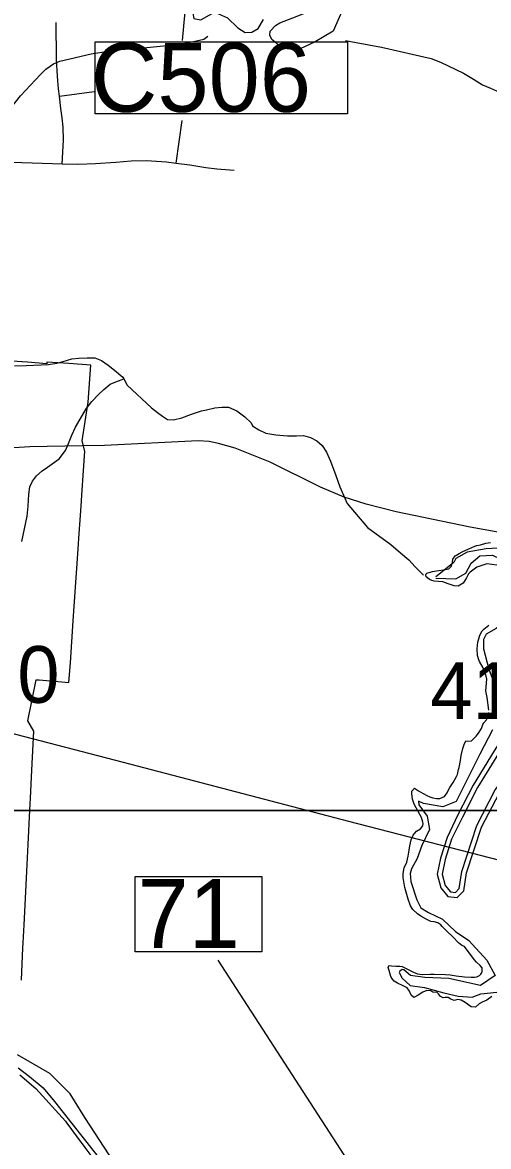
# Model space of a CAD drawing. Extents: x 1662474 to 1856135, y 779280 to 917889.
# Drawn here: x 1719329 to 1721698, y 824881 to 830593 of the extents above; entities that cross this region are included whole.
import ezdxf

# ---------------------------------------------------------------- set-up
doc = ezdxf.new("R2010")
doc.units = 0
for name, color, linetype in [('Cogo Default Point CELL', 7, 'Continuous'), ('Exist Boundary Political City Limit New', 7, 'Continuous'), ('Exist Boundary Political City Limit New Hole', 7, 'Continuous'), ('Exist Hydrographic Island Shore', 7, 'Continuous'), ('Exist Hydrographic Lake Shore', 7, 'Continuous'), ('Exist Hydrographic Misc Water Feature', 7, 'Continuous'), ('Exist Hydrographic Pond Under 1500 Sq Ft', 7, 'Continuous'), ('Exist Road Non-System Type 51', 7, 'Continuous'), ('Exist Road Secondary Structure Standard Bridge Number Label', 7, 'Continuous'), ('Exist Road Secondary Type 51 Attributed', 7, 'Continuous'), ('Exist Utilities Electrical Transmission Line', 7, 'Continuous'), ('Exist Vertical Profile Horizontal Axis Label Major', 7, 'Continuous'), ('Map Preparation Boundary City Limit Buffer Line', 7, 'Continuous'), ('Map Preparation Inset Cut Line', 7, 'Continuous'), ('Old_Level_44', 7, 'Continuous')]:
    doc.layers.add(name, color=color, linetype=linetype)

msp = doc.modelspace()

# ---------------------------------------------------------------- linework, layer by layer
at = {"layer": 'Exist Boundary Political City Limit New'}
msp.add_lwpolyline([(1719315.9, 825244.6), (1719397.1, 825175.9), (1719546.9, 825009.6), (1719554, 825000), (1719602.4, 824935.2), (1719646.4, 824876.2), (1719742.4, 824747.6), (1719896.1, 824543.8), (1720000, 824433.9), (1720179, 824244.4), (1720457.6, 823965.8), (1720565.8, 823861.8), (1720707.1, 823728.7), (1720806.9, 823658), (1720948.4, 823612.2), (1721179.4, 823574.5)], dxfattribs=at)
at = {"layer": 'Exist Boundary Political City Limit New Hole'}
for points in [[(1719323.1, 825726.8), (1719331.4, 825890.7), (1719332.5, 825915.2), (1719337.1, 826006.8), (1719343.9, 826141.1), (1719350.8, 826279.6), (1719357.5, 826415.5), (1719366.1, 826589.4), (1719369.2, 826650.2), (1719376.4, 826793.9), (1719386.2, 826990.9), (1719355.5, 827044.4), (1719399.2, 827252.3), (1719414.5, 827251.6), (1719565.4, 827238.9), (1719572.2, 827337.8), (1719587, 827551.9), (1719598.9, 827723.8), (1719607.1, 827843.6), (1719612.2, 827918.2), (1719617.6, 827996.1), (1719622.2, 828063.5), (1719627.2, 828136.6), (1719632.8, 828215.8), (1719638, 828291.3), (1719646.4, 828414.3), (1719631.6, 828467.6), (1719663.6, 828662.8), (1719676.5, 828851), (1719563.8, 828859.2), (1719452.4, 828867.2), (1719453, 828858.7), (1719354.2, 828865.8), (1719275.6, 828871.5)], [(1721179.4, 823574.5), (1721099.2, 823697.6), (1720902.1, 823741.4), (1720792.6, 823796.1), (1720656.5, 823914.4), (1720503.1, 824056.8), (1720333.4, 824237.4), (1720026.6, 824554.9), (1719795, 824798.7), (1719645.5, 825027.3), (1719572.1, 825148.3), (1719468, 825252.3), (1719304.1, 825346.5)], [(1719315.9, 825244.6), (1719397.1, 825175.9), (1719546.9, 825009.6), (1719554, 825000), (1719602.4, 824935.2), (1719646.4, 824876.2), (1719742.4, 824747.6), (1719896.1, 824543.8), (1720000, 824433.9), (1720179, 824244.4), (1720457.6, 823965.8), (1720565.8, 823861.8), (1720707.1, 823728.7), (1720806.9, 823658), (1720948.4, 823612.2), (1721179.4, 823574.5)]]:
    msp.add_lwpolyline(points, dxfattribs=at)
at = {"layer": 'Exist Hydrographic Island Shore'}
msp.add_lwpolyline([(1721549, 826191.3), (1721561.9, 826278), (1721638.9, 826512.5), (1721732, 826692.4), (1721783.4, 826756.7), (1721889.4, 826792), (1722011.4, 826862.7), (1722053.1, 826930.1), (1722069.1, 827020.1), (1722037, 827126.1), (1721992.1, 827209.6), (1721950.4, 827183.9), (1721844.4, 827029.7), (1721748.1, 826878.7), (1721642.1, 826705.3), (1721565.1, 826554.3), (1721510.5, 826441.9), (1721478.4, 826339.1), (1721462.4, 826265.2), (1721478.4, 826207.4), (1721504.1, 826175.3), (1721529.8, 826172)], close=True, dxfattribs=at)
at = {"layer": 'Exist Hydrographic Lake Shore'}
for points in [[(1721740.5, 827835.1), (1721688.8, 827842.2), (1721639.5, 827824.9), (1721604.2, 827800.2), (1721597.2, 827790.2), (1721585.4, 827771.1), (1721570.1, 827743.6), (1721543.1, 827728.6), (1721522.9, 827730.7), (1721493.5, 827739.6), (1721466, 827750.9), (1721422.4, 827754.3), (1721410.6, 827756.9), (1721398, 827762.7), (1721387.8, 827769.8), (1721381.8, 827776.1), (1721379.4, 827781.1), (1721379.9, 827786.3), (1721382, 827790.5), (1721385.1, 827794.2), (1721413, 827802.9), (1721432.9, 827806.5), (1721469.9, 827810.8), (1721497, 827817), (1721509.5, 827829.4), (1721515.6, 827850.9), (1721516.9, 827865.6), (1721529, 827881.6), (1721536, 827886.3), (1721548.5, 827894.5), (1721563.6, 827902.6), (1721597.8, 827918.6), (1721628.1, 827931.4), (1721637.9, 827934.3), (1721658.1, 827938.6), (1721684.4, 827946.4), (1721709, 827949.8)], [(1721700.1, 827098.7), (1721691.1, 827161.6), (1721684.1, 827196.1), (1721689.1, 827256.4), (1721684.6, 827277.4), (1721680.6, 827289.5), (1721670.4, 827312.6), (1721653.1, 827344.6), (1721648.6, 827354.1), (1721642.1, 827376.6), (1721640.5, 827409.4), (1721643.1, 827443.2), (1721653.9, 827479), (1721666.2, 827500.8), (1721673.9, 827509.7), (1721699.9, 827529.9)], [(1721651.5, 825749.6), (1721659.6, 825755.9), (1721663.1, 825760.9), (1721666.5, 825769.6), (1721665.8, 825789), (1721655.8, 825800.5), (1721637.6, 825817.3), (1721625.2, 825830.2), (1721575.4, 825896.3), (1721563.1, 825902.1), (1721545.8, 825914.9), (1721516.9, 825946.7), (1721486.5, 825975.6), (1721462.6, 825999.2), (1721455.2, 826007.4), (1721440, 826018.1), (1721421.4, 826022.3), (1721405.6, 826024.9), (1721381.2, 826036.8), (1721354.4, 826050.9), (1721337.4, 826062.8), (1721313, 826085.8), (1721301.6, 826103.1), (1721290.1, 826137.5), (1721272, 826196.1), (1721264.9, 826247.5), (1721264.4, 826267.7), (1721269.4, 826296.8), (1721283.2, 826325.7), (1721290.1, 826355.4), (1721294.9, 826387.4), (1721298.5, 826408.1), (1721305.4, 826438.6), (1721315.9, 826463.2), (1721331.9, 826482.7), (1721352.9, 826495.8), (1721363.4, 826509.9), (1721365.5, 826521.8), (1721364.6, 826529.1), (1721358.1, 826553.2), (1721348.4, 826568.5), (1721319.8, 826620.4), (1721311.4, 826645.6), (1721307.8, 826674), (1721308.2, 826686.9), (1721321.9, 826701.8), (1721342.1, 826688.7), (1721365.8, 826674.5), (1721385.4, 826664), (1721399.6, 826658), (1721414.5, 826652.8), (1721434, 826649.3), (1721443.9, 826648.8), (1721451, 826649.1), (1721473.6, 826658.5), (1721488.2, 826677.7), (1721494.4, 826693.4), (1721501.4, 826705.8), (1721518.8, 826730.2), (1721535.2, 826761.4), (1721539.8, 826771.9), (1721546, 826796.6), (1721549.1, 826807.1), (1721556, 826843), (1721559.6, 826867.4), (1721567.8, 826903.6), (1721573.9, 826923.1), (1721582.2, 826943), (1721593.2, 826940.9), (1721611.6, 826941.4), (1721635.2, 826966.1), (1721647.6, 826981.6), (1721662, 827004.7), (1721668.6, 827024.6), (1721674.6, 827033.3), (1721687.2, 827049.3), (1721693.2, 827059.3), (1721699.9, 827086.9)], [(1721714.2, 825643.1), (1721690.4, 825624.7), (1721665.8, 825614.7), (1721650, 825605.8), (1721632.6, 825589.5), (1721610.6, 825590.3), (1721579.6, 825612.1), (1721558.6, 825623.9), (1721542.1, 825627.1), (1721523.2, 825622.3), (1721506.4, 825628.9), (1721492.2, 825638.3), (1721478.6, 825638.6), (1721467.5, 825636.2), (1721453.6, 825643.6), (1721444.5, 825657.2), (1721437.9, 825663), (1721414.8, 825665.4), (1721405.6, 825672.2), (1721385.4, 825673.8), (1721363.4, 825665.6), (1721339.8, 825649.6), (1721318, 825637.8), (1721304.2, 825650.4), (1721296.8, 825670.1), (1721284.1, 825686.9), (1721263.4, 825697.6), (1721234.8, 825711.3), (1721219.2, 825721.5), (1721210.1, 825731.5), (1721202, 825744.6), (1721192.8, 825775.6), (1721187.5, 825791.1), (1721190.6, 825799.2), (1721193.2, 825800.2), (1721204.2, 825798.9), (1721227.1, 825797.1), (1721248.1, 825796.9), (1721258.4, 825794.8), (1721297, 825776.4), (1721316.9, 825766.4), (1721337.1, 825758.5), (1721349.8, 825755.9), (1721364.6, 825754.9), (1721401.9, 825756.7), (1721422.1, 825756.7), (1721480.1, 825754.6), (1721503.8, 825752.8), (1721534.2, 825748.3), (1721576.8, 825743.6), (1721609.8, 825740.9), (1721626.9, 825741.5), (1721638.4, 825743.6), (1721651.5, 825749.6)]]:
    msp.add_lwpolyline(points, dxfattribs=at)
at = {"layer": 'Exist Hydrographic Misc Water Feature'}
for points in [[(1718983.4, 830052.3), (1718999.6, 830052), (1719069.4, 830058), (1719115.7, 830067.7), (1719139.9, 830073.8), (1719191.9, 830093.3), (1719242.2, 830123.4), (1719318.6, 830219.5), (1719421.1, 830329), (1719447.3, 830354.8), (1719469.4, 830370.7), (1719487.4, 830382.7), (1719519.6, 830396.8), (1719569.5, 830408.9), (1719678.1, 830433.8), (1719820.2, 830455.5), (1719910.4, 830461), (1720028.4, 830472.6), (1720128.6, 830482.8), (1720198.7, 830496.2), (1720251, 830508.3), (1720270.7, 830523.7)], [(1720971.6, 830501.8), (1721025.7, 830490.8), (1721153.7, 830466.9), (1721406.1, 830409.3), (1721453.7, 830391.8), (1721571.8, 830335.3), (1721621.6, 830304.8), (1721667.5, 830276.7), (1721707.5, 830258.7), (1721753.4, 830238.1), (1721807.6, 830226.3), (1721869.7, 830217.6), (1721943.5, 830213.6), (1722077.6, 830210.9), (1722185.9, 830210.4), (1722272, 830204.5), (1722336, 830195.8), (1722377.8, 830187.6), (1722458.2, 830165.5), (1722503.9, 830137.5), (1722538, 830115.4), (1722577.8, 830079.3), (1722647.5, 830009), (1722681.1, 829961.5)], [(1719288.6, 828848), (1719347, 828850.2), (1719460.9, 828855.2), (1719503.1, 828861.7), (1719535, 828869.3), (1719579.2, 828883.2), (1719615.2, 828887.4), (1719657.2, 828889), (1719697.2, 828889), (1719731.2, 828874.4), (1719765.3, 828850.7), (1719797, 828826.3), (1719839.1, 828790.1), (1719843.5, 828781.8)], [(1719325, 827955.4), (1719353.4, 828083.6), (1719357.8, 828135.2), (1719361.9, 828195.1), (1719366.2, 828233.5), (1719380.2, 828261.1), (1719400.5, 828289.4), (1719428.5, 828313.5), (1719456.6, 828333.4), (1719515, 828374.9), (1719547.1, 828416.9), (1719563.2, 828452.7), (1719579.5, 828495.1), (1719597.8, 828536.5), (1719652.2, 828629), (1719682.3, 828666.9), (1719714.6, 828702.4), (1719742.6, 828728), (1719774.7, 828754.5), (1719802.9, 828766.2), (1719843.5, 828781.8)], [(1719843.5, 828781.8), (1719861.1, 828750.2), (1719984.8, 828635.3), (1720014.6, 828610.9), (1720040.3, 828591.5), (1720066.5, 828575.4), (1720096.5, 828573.1), (1720138.7, 828582.9), (1720188.7, 828602.4), (1720238.9, 828618.7), (1720264.8, 828624.7), (1720307, 828634.5), (1720342.9, 828637.9), (1720377.1, 828638), (1720419.2, 828619.9), (1720459.2, 828589.5), (1720490.9, 828557.7), (1720498.9, 828543.6), (1720530.7, 828523.3), (1720566.8, 828505.3), (1720616.8, 828496.9), (1720676.9, 828492.4), (1720722.6, 828492.3), (1720756.9, 828494), (1720793, 828484.3), (1720824.8, 828466.4), (1720852.7, 828443.7), (1720874.4, 828409.6), (1720894.5, 828364), (1720922.2, 828291.3), (1720941.9, 828233.4), (1720979.6, 828149), (1721083.3, 828027), (1721201, 827940.2), (1721250.9, 827898.1), (1721292.7, 827862), (1721325.6, 827827), (1721368.4, 827784.8)]]:
    msp.add_lwpolyline(points, dxfattribs=at)
at = {"layer": 'Exist Hydrographic Pond Under 1500 Sq Ft'}
for points in [[(1720146.2, 830916.7), (1720184.2, 830853.5), (1720224, 830783), (1720245.7, 830734.2), (1720234.8, 830701.6), (1720195, 830640.2), (1720200.4, 830613.1), (1720234.8, 830605.8), (1720292.7, 830638.4), (1720310.8, 830643.8), (1720370.4, 830616.7), (1720422.9, 830566.1), (1720460.9, 830542.6), (1720495.2, 830544.4), (1720527.8, 830562.5), (1720554.5, 830607.6)], [(1720968.7, 830687.2), (1720909, 830548), (1720816.8, 830493.8), (1720740.8, 830459.4), (1720710.4, 830454), (1720675.7, 830459.4), (1720636.3, 830472.1), (1720623.3, 830484.7), (1720596.1, 830506.4), (1720585.6, 830528.1), (1720588.9, 830548), (1720614.6, 830576.9), (1720637.7, 830591.4), (1720702.8, 830616.7), (1720777, 830645.6), (1720852.9, 830670.9), (1720921.7, 830685.4), (1720968.7, 830687.2)]]:
    msp.add_lwpolyline(points, dxfattribs=at)
at = {"layer": 'Exist Road Non-System Type 51'}
for p, q in [((1719516.9, 830218.8), (1719693.2, 830242.2)), ((1720110.6, 829878.4), (1720140.2, 830094.9))]:
    msp.add_line(p, q, dxfattribs=at)
for points in [[(1719516.9, 830218.8), (1719512.4, 830255.5), (1719508.5, 830296.2), (1719505.9, 830347.9), (1719501.4, 830408), (1719500.9, 830592.9)], [(1719530.9, 829874.4), (1719537.6, 829995.4), (1719535, 830060.8), (1719530.9, 830108.1), (1719524.2, 830156.1), (1719516.9, 830218.8)], [(1719073.1, 829882.2), (1719192.5, 829882.1), (1719325.1, 829881), (1719481.2, 829876), (1719530.9, 829874.4)], [(1719530.9, 829874.4), (1719610.9, 829872.1), (1719699.9, 829875.8), (1719803.2, 829883.7), (1719882.2, 829890.2), (1719959.4, 829891.2), (1720061.8, 829884.7), (1720110.6, 829878.4)], [(1720110.6, 829878.4), (1720179.6, 829869.2), (1720261, 829855.9), (1720317.2, 829849.2), (1720405.1, 829842.9)], [(1721953.4, 827943), (1721821.8, 827984.8), (1721737.1, 828003.9), (1721604.2, 828028.9), (1721229.2, 828106), (1721075.6, 828145.1), (1720964.9, 828180), (1720843.6, 828230.9), (1720588.9, 828359.2), (1720410.1, 828428.9), (1720325.4, 828454), (1720277.9, 828462.6), (1720222.1, 828466.6), (1719745.8, 828443.5), (1719631.6, 828442.2), (1719365.5, 828435.6), (1719176, 828424.9)]]:
    msp.add_lwpolyline(points, dxfattribs=at)
at = {"layer": 'Exist Road Secondary Structure Standard Bridge Number Label'}
msp.add_line((1721599, 823856.7), (1720324.2, 825828.1), dxfattribs=at)
msp.add_lwpolyline([(1719901, 826252.2), (1720545.1, 826252.2), (1720545.1, 825869.9), (1719901, 825869.9)], close=True, dxfattribs=at)
at = {"layer": 'Exist Road Secondary Type 51 Attributed'}
msp.add_lwpolyline([(1719307.1, 825280.6), (1719364.3, 825236.7), (1719434.6, 825179.6), (1719491.7, 825109.3), (1719781.8, 824741.3), (1720005.9, 824455.8), (1720385.2, 824072), (1720640.2, 823830.4), (1720798.4, 823698.6), (1720930.2, 823624), (1721053.3, 823588.9), (1721158.8, 823584.5), (1721381.2, 823637.2), (1721574.5, 823725), (1721642.4, 823764.4)], dxfattribs=at)
at = {"layer": 'Exist Utilities Electrical Transmission Line'}
msp.add_lwpolyline([(1718828.7, 827097.1), (1719840.8, 826834.4), (1720986.7, 826534.3), (1721964.8, 826282.1), (1722256.2, 826204.9), (1722437.2, 826085), (1722747.1, 825875.5), (1723625.7, 825294.2), (1724446.8, 824759.4), (1725234.1, 824246.8), (1725828.4, 823852.5), (1726522, 823387), (1727158.1, 822972.2), (1727730.7, 822596), (1728221.6, 822272.6), (1728806, 821886.3), (1729295, 821559), (1729725.3, 821278.5)], dxfattribs=at)
at = {"layer": 'Exist Vertical Profile Horizontal Axis Label Major'}
msp.add_line((1720433.6, 833705.2), (1720141.5, 830501.3), dxfattribs=at)
msp.add_lwpolyline([(1719699, 830494), (1720981.9, 830494), (1720981.9, 830129), (1719699, 830129)], close=True, dxfattribs=at)
at = {"layer": 'Map Preparation Boundary City Limit Buffer Line'}
for points in [[(1719323.1, 825726.8), (1719331.4, 825890.7), (1719332.5, 825915.2), (1719337.1, 826006.8), (1719343.9, 826141.1), (1719350.8, 826279.6), (1719357.5, 826415.5), (1719366.1, 826589.4), (1719369.2, 826650.2), (1719376.4, 826793.9), (1719386.2, 826990.9), (1719355.5, 827044.4), (1719399.2, 827252.3), (1719414.5, 827251.6), (1719565.4, 827238.9), (1719572.2, 827337.8), (1719587, 827551.9), (1719598.9, 827723.8), (1719607.1, 827843.6), (1719612.2, 827918.2), (1719617.6, 827996.1), (1719622.2, 828063.5), (1719627.2, 828136.6), (1719632.8, 828215.8), (1719638, 828291.3), (1719646.4, 828414.3), (1719631.6, 828467.6), (1719663.6, 828662.8), (1719676.5, 828851), (1719563.8, 828859.2), (1719452.4, 828867.2), (1719453, 828858.7), (1719354.2, 828865.8), (1719275.6, 828871.5)], [(1721179.4, 823574.5), (1721099.2, 823697.6), (1720902.1, 823741.4), (1720792.6, 823796.1), (1720656.5, 823914.4), (1720503.1, 824056.8), (1720333.4, 824237.4), (1720026.6, 824554.9), (1719795, 824798.7), (1719645.5, 825027.3), (1719572.1, 825148.3), (1719468, 825252.3), (1719304.1, 825346.5)], [(1719315.9, 825244.6), (1719397.1, 825175.9), (1719546.9, 825009.6), (1719554, 825000), (1719602.4, 824935.2), (1719646.4, 824876.2), (1719742.4, 824747.6), (1719896.1, 824543.8), (1720000, 824433.9), (1720179, 824244.4), (1720457.6, 823965.8), (1720565.8, 823861.8), (1720707.1, 823728.7), (1720806.9, 823658), (1720948.4, 823612.2), (1721179.4, 823574.5)], [(1719315.9, 825244.6), (1719397.1, 825175.9), (1719546.9, 825009.6), (1719554, 825000), (1719602.4, 824935.2), (1719646.4, 824876.2), (1719742.4, 824747.6), (1719896.1, 824543.8), (1720000, 824433.9), (1720179, 824244.4), (1720457.6, 823965.8), (1720565.8, 823861.8), (1720707.1, 823728.7), (1720806.9, 823658), (1720948.4, 823612.2), (1721179.4, 823574.5)]]:
    msp.add_lwpolyline(points, dxfattribs=at)
at = {"layer": 'Map Preparation Inset Cut Line'}
for points in [[(1731035.7, 826588.1), (1668486.3, 826588.1), (1668486.3, 870408.9), (1731035.7, 870408.9)], [(1731035.7, 782767.4), (1668486.3, 782767.4), (1668486.3, 826588.1), (1731035.7, 826588.1)]]:
    msp.add_lwpolyline(points, close=True, dxfattribs=at)
at = {"layer": 'Old_Level_44'}
for points in [[(1721430.3, 827768.8), (1721531.8, 827764.7), (1721582.2, 827794.5), (1721610.5, 827845.5), (1721654.7, 827881.7), (1721719.1, 827885.7), (1721793.3, 827850.4), (1721851, 827785.9), (1721881.8, 827707.1), (1721878.1, 827635.8), (1721837.3, 827580.2), (1721737.6, 827513.2), (1721685.6, 827484.6), (1721672.3, 827457.8), (1721672.3, 827409.8), (1721700.4, 827305.7), (1721736.3, 827206.8), (1721748.7, 827122.6)], [(1722009.4, 827749.8), (1721950.5, 827753.7), (1721895.8, 827801.1), (1721869.3, 827854.2), (1721829.5, 827889.1), (1721744.5, 827920.9), (1721686.6, 827918.3), (1721589.4, 827901.6), (1721532.5, 827869.4), (1721521.7, 827847.8), (1721430.6, 827774.9)], [(1722003.6, 827246.2), (1721932.7, 827202.5), (1721823.4, 827043.6), (1721726.8, 826892.1), (1721620.2, 826717.6), (1721542.6, 826565.5), (1721487.1, 826451.2), (1721454.1, 826345.5), (1721436.5, 826264.5), (1721455.6, 826195.7), (1721490.8, 826151.6), (1721538.9, 826145.6), (1721572.7, 826179.4), (1721586.4, 826272.2), (1721662.2, 826502.8), (1721753.2, 826678.7), (1721798.4, 826735.2), (1721899.7, 826769), (1722029.4, 826844.1), (1722069.8, 826909.3)], [(1721719, 826997.6), (1721653.4, 826875.2), (1721603.5, 826772.3), (1721533, 826634.6), (1721466.3, 826607.5), (1721367.8, 826624.5), (1721342.9, 826635.8), (1721343.9, 826616.7), (1721386.9, 826559.4), (1721398.9, 826491.6), (1721359.7, 826410), (1721335.8, 826344.2), (1721307, 826292.3), (1721300.6, 826268.7), (1721303, 826227.9), (1721333.3, 826134.2), (1721354.5, 826094.2), (1721392.8, 826070.2), (1721463.5, 826036.3), (1721529.9, 825972.9), (1721598.7, 825928.1), (1721689.5, 825827.8), (1721731.6, 825750.1), (1721658.2, 825699.3), (1721496.9, 825734.1), (1721374.2, 825740), (1721301.8, 825750.3), (1721267, 825779.3), (1721259.2, 825780.1), (1721247.3, 825771.8), (1721244.4, 825764.5), (1721258.8, 825735.8), (1721300.1, 825699.1), (1721372.1, 825688.4), (1721470.6, 825661.5), (1721544.2, 825644.5), (1721614.3, 825639.3), (1721658.5, 825655.9), (1721739.9, 825665.7)]]:
    msp.add_lwpolyline(points, dxfattribs=at)

# ---------------------------------------------------------------- texts
at = {"layer": 'Cogo Default Point CELL'}
for s, p in [('1660', (1718660.4, 827135.5)), ('4109', (1721402.4, 827053.7))]:
    msp.add_text(s, height=288, dxfattribs=at).set_placement(p)
at = {"layer": 'Exist Road Secondary Structure Standard Bridge Number Label'}
msp.add_text('71', height=350, dxfattribs=at).set_placement((1719913.5, 825889.7))
at = {"layer": 'Exist Vertical Profile Horizontal Axis Label Major'}
msp.add_text('C506', height=350, dxfattribs=at).set_placement((1719676.8, 830138.8))

doc.saveas('drawing.dxf')
